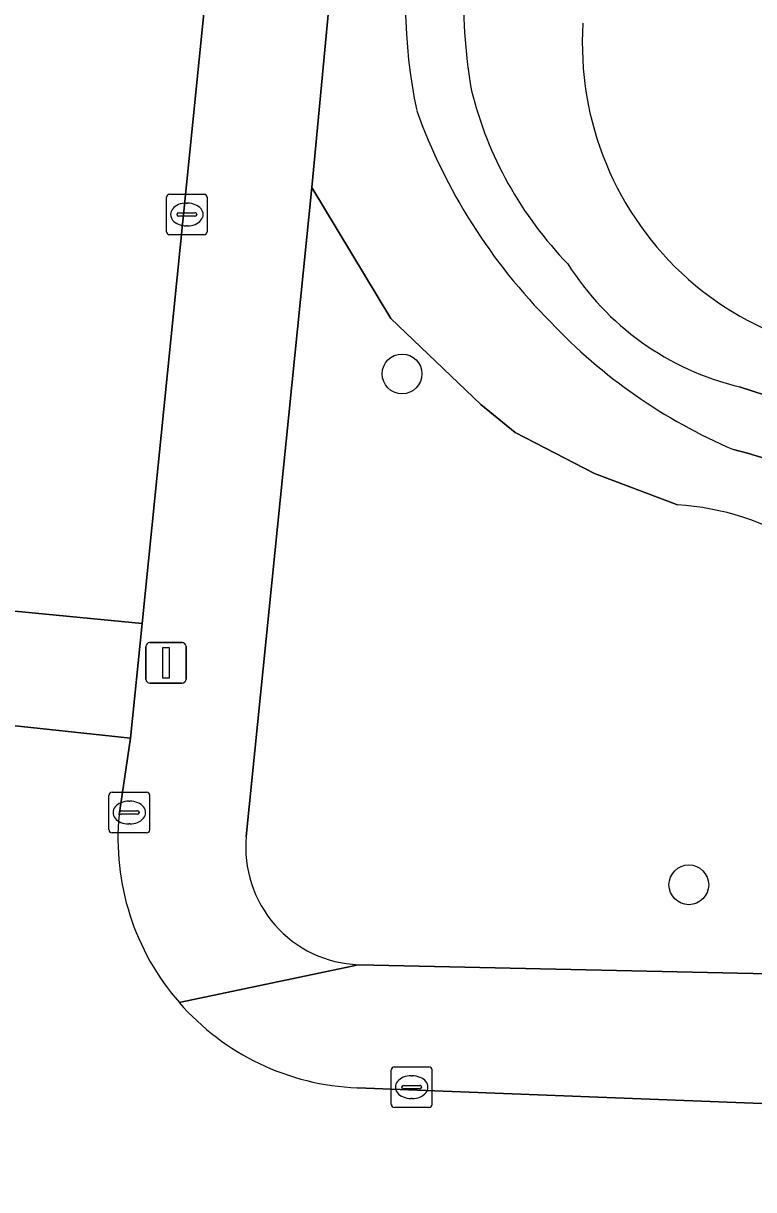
# Model space of a CAD drawing. Extents: x 161354 to 162026, y 386504 to 387460.
# Drawn here: x 161786.68 to 161804.65, y 386643.24 to 386671.93 of the extents above; entities that cross this region are included whole.
import ezdxf

# ---------------------------------------------------------------- set-up
doc = ezdxf.new("R2010")
doc.units = 0
for name, color, linetype in [('IMGEO_Boom', 7, 'Continuous'), ('IMGEO_Groenvoorziening', 7, 'Continuous'), ('IMGEO_Kolk', 7, 'Continuous'), ('IMGEO_Lichtmast', 7, 'Continuous'), ('IMGEO_Rijbaan_lokaal_open', 7, 'Continuous'), ('IMGEO_Terreindeel_zand', 7, 'Continuous'), ('IMGEO_Voetpad_open', 7, 'Continuous')]:
    doc.layers.add(name, color=color, linetype=linetype)

msp = doc.modelspace()

# ---------------------------------------------------------------- linework, layer by layer
at = {"layer": 'IMGEO_Boom'}
for centre in [(161795.999, 386663.305), (161803.056, 386650.736)]:
    msp.add_circle(centre, 0.489, dxfattribs=at)
at = {"layer": 'IMGEO_Groenvoorziening'}
for points in [[(161796.7, 386680.929), (161795.73, 386679.18), (161794.575, 386676.324), (161793.779, 386667.892), (161795.722, 386664.664), (161797.941, 386662.551), (161798.786, 386661.861), (161800.731, 386660.857), (161802.779, 386660.084)], [(161802.779, 386660.084), (161800.731, 386660.857), (161798.786, 386661.861), (161797.941, 386662.551), (161795.722, 386664.664), (161793.779, 386667.892), (161792.166, 386651.926)], [(161804.299, 386662.987), (161806.221, 386662.367), (161809.69, 386661.739), (161809.777, 386661.25), (161809.637, 386660.774), (161808.744, 386660.431), (161807.882, 386660.333), (161804.503, 386661.354), (161804.153, 386661.444)], [(161804.153, 386661.444), (161804.503, 386661.354), (161807.882, 386660.333), (161808.744, 386660.431), (161809.637, 386660.774), (161809.777, 386661.25), (161809.69, 386661.739), (161806.221, 386662.367), (161804.299, 386662.987)], [(161794.928, 386648.77), (161806.13, 386648.519), (161806.095, 386652.886)]]:
    msp.add_lwpolyline(points, dxfattribs=at)
for centre, radius, start, end in [((161810.952, 386672.583), 13.445, 165.397, 189.903), ((161810.952, 386672.583), 13.445, 165.397, 189.903), ((161809.763, 386672.557), 13.687, 170.5283, 191.7045), ((161809.763, 386672.557), 13.687, 170.5283, 191.7045), ((161808.158, 386671.423), 7.724, 176.2445, 280.9606), ((161806.809, 386672.55), 9.383, 194.058, 224.1904), ((161806.809, 386672.55), 9.383, 194.058, 224.1904), ((161809.691, 386674.579), 14.168, 199.7996, 224.913), ((161809.691, 386674.579), 14.168, 199.7996, 224.913), ((161805.904, 386669.681), 6.884, 212.2286, 256.5138), ((161805.904, 386669.681), 6.884, 212.2286, 256.5138), ((161809.405, 386673.777), 13.404, 223.3446, 246.9317), ((161809.405, 386673.777), 13.404, 223.3446, 246.9317), ((161802.352, 386653.477), 6.621, 57.8742, 86.3034), ((161802.352, 386653.477), 6.621, 57.8742, 86.3034), ((161795.04, 386651.655), 2.887, 174.6042, 267.778)]:
    msp.add_arc(centre, radius, start, end, dxfattribs=at)
at = {"layer": 'IMGEO_Kolk'}
for p, q in [((161790.203, 386666.8), (161790.203, 386667.652)), ((161790.278, 386667.726), (161791.13, 386667.726)), ((161790.691, 386667.506), (161790.716, 386667.506)), ((161791.204, 386667.652), (161791.204, 386666.8)), ((161790.462, 386667.22), (161790.462, 386667.232)), ((161790.9, 386667.183), (161790.502, 386667.183)), ((161790.505, 386667.269), (161790.903, 386667.269)), ((161790.946, 386667.232), (161790.946, 386667.22)), ((161790.714, 386666.946), (161790.689, 386666.946)), ((161791.13, 386666.726), (161790.278, 386666.726)), ((161788.788, 386652.087), (161788.788, 386652.939)), ((161788.863, 386653.013), (161789.715, 386653.013)), ((161789.789, 386652.939), (161789.789, 386652.087)), ((161789.09, 386652.556), (161789.488, 386652.556)), ((161789.276, 386652.793), (161789.301, 386652.793)), ((161789.047, 386652.507), (161789.047, 386652.519)), ((161789.485, 386652.47), (161789.087, 386652.47)), ((161789.531, 386652.519), (161789.531, 386652.507)), ((161789.715, 386652.013), (161788.863, 386652.013)), ((161789.299, 386652.233), (161789.274, 386652.233)), ((161795.81, 386646.258), (161796.662, 386646.258)), ((161795.735, 386645.332), (161795.735, 386646.184)), ((161796.223, 386646.038), (161796.248, 386646.038)), ((161796.736, 386646.184), (161796.736, 386645.332)), ((161795.994, 386645.752), (161795.994, 386645.764)), ((161796.432, 386645.715), (161796.034, 386645.715)), ((161796.037, 386645.801), (161796.435, 386645.801)), ((161796.478, 386645.764), (161796.478, 386645.752)), ((161796.246, 386645.478), (161796.221, 386645.478)), ((161796.662, 386645.258), (161795.81, 386645.258))]:
    msp.add_line(p, q, dxfattribs=at)
for points in [[(161790.203, 386666.8), (161790.203, 386667.652)], [(161790.278, 386667.726), (161791.13, 386667.726)], [(161791.204, 386667.652), (161791.204, 386666.8)], [(161791.13, 386666.726), (161790.278, 386666.726)], [(161788.788, 386652.087), (161788.788, 386652.939)], [(161788.863, 386653.013), (161789.715, 386653.013)], [(161789.789, 386652.939), (161789.789, 386652.087)], [(161789.715, 386652.013), (161788.863, 386652.013)], [(161795.81, 386646.258), (161796.662, 386646.258)], [(161795.735, 386645.332), (161795.735, 386646.184)], [(161796.736, 386646.184), (161796.736, 386645.332)], [(161796.662, 386645.258), (161795.81, 386645.258)]]:
    msp.add_lwpolyline(points, dxfattribs=at)
for centre, radius, start, end in [((161790.28, 386667.65), 0.0765, 91.552, 178.448), ((161790.28, 386667.65), 0.0765, 91.552, 178.448), ((161791.128, 386667.65), 0.0765, 1.552, 88.448), ((161791.128, 386667.65), 0.0765, 1.552, 88.448), ((161790.502, 386667.229), 0.0403, 85.8775, 175.7526), ((161790.499, 386667.219), 0.0366, 178.938, 274.7102), ((161790.903, 386667.226), 0.043, 264.8664, 352.4533), ((161790.907, 386667.231), 0.0386, 1.7309, 96.639), ((161790.28, 386666.802), 0.0765, 181.552, 268.448), ((161790.28, 386666.802), 0.0765, 181.552, 268.448), ((161791.128, 386666.802), 0.0765, 271.552, 358.448), ((161791.128, 386666.802), 0.0765, 271.552, 358.448), ((161788.865, 386652.937), 0.0765, 91.552, 178.448), ((161788.865, 386652.937), 0.0765, 91.552, 178.448), ((161789.713, 386652.937), 0.0765, 1.552, 88.448), ((161789.713, 386652.937), 0.0765, 1.552, 88.448), ((161789.087, 386652.516), 0.0403, 85.8775, 175.7526), ((161789.492, 386652.518), 0.0386, 1.7309, 96.639), ((161789.084, 386652.506), 0.0366, 178.938, 274.7102), ((161789.488, 386652.513), 0.043, 264.8664, 352.4533), ((161788.865, 386652.089), 0.0765, 181.552, 268.448), ((161788.865, 386652.089), 0.0765, 181.552, 268.448), ((161789.713, 386652.089), 0.0765, 271.552, 358.448), ((161789.713, 386652.089), 0.0765, 271.552, 358.448), ((161795.812, 386646.182), 0.0765, 91.552, 178.448), ((161795.812, 386646.182), 0.0765, 91.552, 178.448), ((161796.66, 386646.182), 0.0765, 1.552, 88.448), ((161796.66, 386646.182), 0.0765, 1.552, 88.448), ((161796.034, 386645.761), 0.0403, 85.8775, 175.7526), ((161796.031, 386645.751), 0.0366, 178.938, 274.7102), ((161796.435, 386645.758), 0.043, 264.8664, 352.4533), ((161796.439, 386645.763), 0.0386, 1.7309, 96.639), ((161795.812, 386645.334), 0.0765, 181.552, 268.448), ((161795.812, 386645.334), 0.0765, 181.552, 268.448), ((161796.66, 386645.334), 0.0765, 271.552, 358.448), ((161796.66, 386645.334), 0.0765, 271.552, 358.448)]:
    msp.add_arc(centre, radius, start, end, dxfattribs=at)
for centre, major_axis, ratio, start_param, end_param in [((161790.69, 386667.226), (-0.387, 0.002), 0.722429, 4.712389, 7.853982), ((161790.715, 386667.226), (-0.39, 0.002), 0.717154, 1.570796, 4.712389), ((161789.275, 386652.513), (-0.387, 0.002), 0.722429, 4.712389, 7.853982), ((161789.3, 386652.513), (-0.39, 0.002), 0.717154, 1.570796, 4.712389), ((161796.222, 386645.758), (-0.387, 0.002), 0.722429, 4.712389, 7.853982), ((161796.247, 386645.758), (-0.39, 0.002), 0.717154, 1.570796, 4.712389)]:
    msp.add_ellipse(centre, major_axis=major_axis, ratio=ratio, start_param=start_param, end_param=end_param, dxfattribs=at)
at = {"layer": 'IMGEO_Lichtmast'}
for p, q in [((161789.695, 386655.796), (161789.695, 386656.596)), ((161789.695, 386656.596), (161789.695, 386655.796)), ((161789.795, 386656.696), (161790.585, 386656.696)), ((161790.585, 386656.696), (161789.795, 386656.696)), ((161790.685, 386656.596), (161790.685, 386655.796)), ((161790.685, 386655.796), (161790.685, 386656.596)), ((161790.585, 386655.696), (161789.795, 386655.696)), ((161789.795, 386655.696), (161790.585, 386655.696))]:
    msp.add_line(p, q, dxfattribs=at)
msp.add_lwpolyline([(161790.115, 386656.571), (161790.265, 386656.571), (161790.265, 386655.821), (161790.115, 386655.821), (161790.115, 386656.571)], dxfattribs=at)
for centre, start, end in [((161789.795, 386656.596), 90, 180), ((161789.795, 386656.596), 90, 180), ((161790.585, 386656.596), 0, 90), ((161790.585, 386656.596), 360, 90), ((161789.795, 386655.796), 180, 270), ((161789.795, 386655.796), 180, 270), ((161790.585, 386655.796), 270, 0), ((161790.585, 386655.796), 270, 0)]:
    msp.add_arc(centre, 0.1, start, end, dxfattribs=at)
at = {"layer": 'IMGEO_Rijbaan_lokaal_open'}
for points in [[(161798.13, 386741.172), (161798.266, 386742.482), (161799.047, 386750), (161799.477, 386754.186), (161801.237, 386771.333), (161794.403, 386771.693), (161792.01, 386750), (161789.803, 386728.701), (161788.482, 386715.948), (161786.624, 386698.019), (161784.434, 386674.841), (161784.094, 386671.248), (161782.825, 386657.818), (161789.606, 386657.165), (161792.334, 386684.195), (161794.081, 386700.543), (161794.13, 386700.862), (161794.961, 386709.575), (161796.448, 386724.974), (161796.589, 386726.34)], [(161789.606, 386657.165), (161782.825, 386657.818), (161782.564, 386655.061), (161789.315, 386654.342)]]:
    msp.add_lwpolyline(points, close=True, dxfattribs=at)
for points in [[(161789.036, 386652.458), (161789.315, 386654.342), (161782.564, 386655.061), (161782.294, 386652.199)], [(161857.708, 386643.236), (161846.762, 386643.713), (161846.578, 386643.738), (161794.894, 386645.742)]]:
    msp.add_lwpolyline(points, dxfattribs=at)
for centre, radius, start, end in [((161795.138, 386651.87), 6.13, 174.4912, 221.1088), ((161795.143, 386651.873), 6.137, 221.1059, 267.676)]:
    msp.add_arc(centre, radius, start, end, dxfattribs=at)
at = {"layer": 'IMGEO_Terreindeel_zand'}
msp.add_arc((161808.158, 386671.423), 7.724, 176.2445, 280.9606, dxfattribs=at)
at = {"layer": 'IMGEO_Voetpad_open'}
for points in [[(161793.779, 386667.892), (161794.575, 386676.324), (161795.239, 386683.365), (161792.334, 386684.195), (161789.606, 386657.165), (161789.315, 386654.342), (161789.036, 386652.458)], [(161792.166, 386651.926), (161793.779, 386667.892)], [(161846.791, 386646.906), (161811.867, 386648.292), (161806.13, 386648.519), (161794.928, 386648.77), (161790.519, 386647.839)], [(161790.519, 386647.839), (161794.928, 386648.77)], [(161794.894, 386645.742), (161846.578, 386643.738), (161846.791, 386646.906)]]:
    msp.add_lwpolyline(points, dxfattribs=at)
for centre, radius, start, end in [((161795.138, 386651.87), 6.13, 174.4912, 221.1088), ((161795.04, 386651.655), 2.887, 174.6042, 267.778), ((161795.143, 386651.873), 6.137, 221.1059, 267.676)]:
    msp.add_arc(centre, radius, start, end, dxfattribs=at)

doc.saveas('drawing.dxf')
